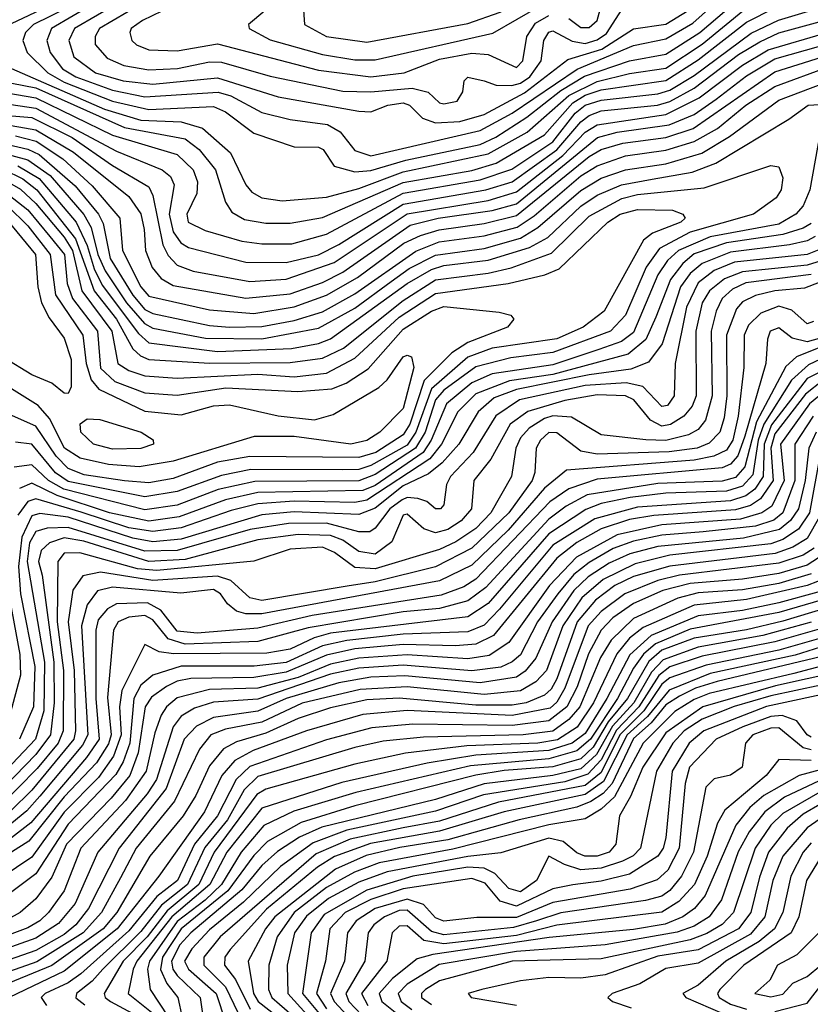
# Model space of a CAD drawing. Extents: x 501367 to 657802, y 482273 to 547541.
# Tile 509 of 656: x 572465 to 574423, y 535838 to 538277. Entities that reach past the tile are written whole.
import ezdxf

# ---------------------------------------------------------------- set-up
doc = ezdxf.new("R2010")
doc.units = 0

msp = doc.modelspace()

# ---------------------------------------------------------------- linework, layer by layer
at = {"layer": '0CON20XD'}
for points in [[(573801.6, 538641.6), (573743.7, 538556.3), (573696.4, 538513.6), (573653.5, 538486.5), (573511, 538445), (573415, 538399.8), (573255, 538367.2), (573187.9, 538345), (573166.1, 538325), (573170, 538265), (573225, 538234.6), (573325, 538221.1), (573575, 538267), (573654.5, 538295.5), (573805, 538375.9), (573966.1, 538435), (574065, 538479.3), (574092.4, 538497.6), (574200, 538590), (574289.3, 538685), (574399.3, 538750.7), (574565, 538878.4)], [(572431.7, 538161.7), (572675, 538055.2), (572765, 538027.5), (572865, 538024), (572918, 538008), (572987, 537947), (573025, 537868), (573039.8, 537849.8), (573065, 537835.5), (573115, 537828.1), (573225, 537836.8), (573305, 537858.9), (573415, 537899.9), (573625, 537944), (573721.9, 537998.1), (573825, 538089.1), (573895, 538123.9), (573975, 538143.3), (574065, 538156.2), (574155, 538215.9), (574265, 538306.2), (574435, 538384.4)], [(572585, 538307), (572499.4, 538265), (572479.9, 538245), (572473, 538225), (572483.7, 538195), (572534.6, 538145), (572575, 538122.1), (572695, 538074.7), (572785, 538054), (572945, 538061.7), (572975, 538048.8), (573045, 537995.2), (573145, 537961.5), (573205, 537960.5), (573216.2, 537955), (573243.8, 537913.8), (573295, 537899.4), (573335, 537903.5), (573420.9, 537929.1), (573605, 537967.8), (573644.4, 537985.6), (573720.8, 538035), (573805, 538101.4), (573863.6, 538136.4), (573975, 538174.9), (574065, 538191.1), (574149.2, 538245), (574255, 538336)], [(572705, 538349.5), (572544, 538255), (572532, 538225), (572540.8, 538195), (572571, 538155), (572603.8, 538135), (572695, 538102.2), (572775, 538085.5), (572957, 538097), (572988.1, 538088.1), (573065, 538046.9), (573135, 538029.5), (573227, 538017), (573258.7, 537998.7), (573295, 537952.7), (573335, 537939.2), (573605, 538001.8), (573685, 538045.3), (573845.7, 538154.3), (573985, 538212.9), (574065, 538229.2), (574131.6, 538268.4), (574231.7, 538358.3)], [(572771.5, 538355), (572600.9, 538255), (572587, 538225), (572599.4, 538185), (572652.5, 538145), (572721.2, 538125), (572795, 538117), (572955, 538132.9), (573105, 538085.6), (573305, 538050.3), (573335, 538048.5), (573376.7, 538065), (573415, 538070.3), (573430.6, 538065), (573462.9, 538032.9), (573495, 538021.4), (573555, 538024.7), (573615, 538042.2), (573715, 538095.8), (573822.3, 538177.7), (573906.4, 538203.6), (573985, 538253.8), (574065, 538265.4), (574120.8, 538299.2)], [(572415, 538125.1), (572505, 538108), (572725, 538009.2), (572875, 537981.7), (572909.5, 537955), (572949.6, 537905), (572974.8, 537824.8), (572990.2, 537800.2), (573022, 537782), (573075, 537772.8), (573135, 537772.5), (573215, 537787), (573415, 537873.2), (573585, 537903.1), (573645, 537921.2), (573765, 537991.8), (573835, 538070.5), (573865, 538089.5), (573905, 538102.5), (574065, 538125.8), (574145, 538177.5), (574265, 538270.9), (574335, 538306.1), (574425, 538334.4)], [(572575, 538329.4), (572443.8, 538266.2)], [(572797.8, 538335), (572662.4, 538255), (572652.2, 538235), (572652, 538215), (572681.6, 538181.6), (572723.4, 538163.4), (572785, 538152.1), (572856.1, 538156.1), (572935, 538172.4), (572965, 538171.4), (573085, 538136.5), (573265, 538100), (573335, 538098.3), (573437.2, 538107.2), (573477, 538097), (573505, 538070.7), (573515, 538068.2), (573548.6, 538075), (573562.4, 538097.6), (573565.8, 538125), (573575, 538134.2), (573615.6, 538125.6), (573644.6, 538114.6), (573683.9, 538113.9), (573705, 538119.4), (573728.4, 538135), (573756.2, 538175), (573762.9, 538225), (573775, 538245.9), (573785, 538249), (573833.3, 538223.3), (573865, 538217.7), (573895, 538226.8), (573917.8, 538242.2), (573957, 538303)], [(572865, 538321.1), (572769.5, 538275), (572741.1, 538255), (572738.1, 538245), (572742.9, 538225), (572754.1, 538214.1), (572785, 538202.2), (572855, 538199.6), (572955, 538216.5), (573205, 538151.2), (573335, 538135.3), (573417.3, 538145), (573505, 538179.1), (573585, 538193.9), (573625, 538190.1), (573695, 538158.3), (573711, 538175), (573720.8, 538235), (573742.1, 538267.9), (573775, 538287.2)], [(573071.8, 538298.2), (573032, 538265), (573033.2, 538255), (573085, 538226.8), (573215, 538190.1), (573295, 538177.2), (573345, 538177.1), (573636.9, 538243.1), (573757.5, 538312.5)], [(573825, 538279.7), (573855, 538257.2), (573875, 538257.3), (573895, 538274.7), (573910, 538330)], [(572341.4, 538111.4), (572505, 538083.3), (572695, 537990.7), (572855, 537942.8), (572894.6, 537905), (572905.7, 537875), (572903.7, 537846.3), (572878.7, 537795), (572882.3, 537775), (572924.3, 537754.3), (573015, 537728.4), (573065, 537721.4), (573138.8, 537721.2), (573225, 537745.5), (573415, 537846.7), (573605, 537879.7), (573683.8, 537906.2), (573785, 537973.9), (573840.9, 538045), (573865, 538065.1), (573905, 538077.6), (574045, 538093), (574075, 538102.4), (574135, 538138.4), (574276.7, 538243.3), (574344.2, 538275.8), (574435, 538303.1)], [(572265, 538092.8), (572505, 538057.8), (572705, 537951.4), (572818.1, 537905), (572838.2, 537888.2), (572847.3, 537867.3), (572835.2, 537794.8), (572845, 537751.3), (572863.9, 537723.9), (572882.8, 537712.8), (573025, 537676.3), (573125.1, 537675.1), (573205, 537694.5), (573255, 537719.6), (573415, 537819.6), (573619.3, 537855), (573685, 537875.2), (573795, 537954.4), (573855, 538024), (573875, 538039.2), (573905, 538050.5), (574044.5, 538065), (574075, 538074.1), (574135, 538106.8), (574245, 538190.1), (574297.9, 538222.1), (574345, 538243.8), (574445, 538271.2)], [(572178.8, 538061.2), (572495, 538034.1), (572594.7, 537984.7), (572695, 537915.1), (572785, 537862.3), (572795, 537841.5), (572819.4, 537719.4), (572832.8, 537692.8), (572855, 537668.7), (572895, 537654.1), (573035, 537627.9), (573125, 537634.1), (573244.2, 537675), (573425, 537795.9), (573625, 537829.1), (573695, 537850.1), (573809.9, 537940.1), (573865, 537998), (573895, 538016.5), (574065, 538041.8), (574147.3, 538082.7), (574255, 538164.4), (574318.2, 538201.8), (574464.7, 538245.3)], [(572415, 538019.4), (572505, 538003.7), (572598.3, 537948.3), (572735, 537839.1), (572765, 537795.8), (572773.1, 537756.9), (572776.9, 537705), (572793, 537663), (572815.5, 537635.5), (572845, 537617.9), (573025, 537586.7), (573135, 537598), (573215, 537625.6), (573265, 537651.1), (573432.3, 537767.7), (573501.5, 537785), (573635, 537803.8), (573695, 537820.9), (573895.5, 537984.5), (573945, 537998.2), (574073.6, 538016.4), (574135, 538042.2), (574189.9, 538080.1), (574265, 538137.8), (574335, 538179.8), (574487.3, 538222.7)], [(572455, 537988.6), (572506.1, 537976.1), (572572.1, 537932.1), (572644.9, 537865), (572713.4, 537785), (572720.1, 537705), (572765.1, 537615), (572785, 537591.8), (572935, 537558.2), (573045, 537549.2), (573145, 537565.3), (573225, 537594), (573302, 537638), (573416.7, 537723.3), (573457.5, 537742.5), (573503.6, 537756.4), (573615, 537771.6), (573695, 537792), (573875, 537937.7), (573905, 537955.1), (573958.8, 537971.2), (574065, 537984.6), (574132.6, 538007.4), (574335, 538147.7), (574495, 538197.6)], [(572405, 537950.7), (572485, 537929.9), (572540.7, 537890.7), (572624, 537794), (572641.9, 537761.9), (572658.5, 537695), (572676.7, 537655), (572729.7, 537575), (572773.8, 537523.8), (572795, 537512.3), (572925, 537487.7), (573065, 537485.8), (573205, 537512.6), (573295, 537561.8), (573385, 537627.8), (573429.7, 537660.3), (573495, 537693.1), (573615, 537710.2), (573705, 537735.4), (573748.4, 537761.6), (573855, 537853.4), (573905, 537883.8), (573965.1, 537904.9), (574065, 537919.9), (574154, 537946), (574222.6, 537987.4), (574345, 538077.7), (574539, 538151)], [(572425, 537969.6), (572485, 537956.3), (572513.1, 537943.1), (572602.2, 537865), (572660.5, 537795), (572671.8, 537771.8), (572688.8, 537685), (572745, 537594.7), (572775, 537559.1), (572795, 537549), (572935, 537519.6), (572985, 537514.7), (573065, 537516.4), (573145, 537531.6), (573215, 537553.3), (573295, 537597.3), (573446.4, 537703.6), (573503.8, 537726.2), (573615, 537740.9), (573696.9, 537763.1), (573739.1, 537790.9), (573855, 537889.5), (573895, 537914.7), (573965, 537939.5), (574065, 537953.1), (574135.2, 537974.8), (574192.9, 538007.1), (574263.6, 538065), (574335, 538111.4), (574469.6, 538160.4)], [(572460.4, 537915), (572513.2, 537883.2), (572604.8, 537774.8), (572632.6, 537717.4), (572649.6, 537659.6), (572669.5, 537619.5), (572759.1, 537499.1), (572785, 537476.5), (572955, 537455.2), (573137.9, 537462.1), (573205, 537474.5), (573235, 537486.5), (573425, 537623), (573485, 537658.2), (573515, 537667.8), (573625, 537680.7), (573727.3, 537712.7), (573772.6, 537737.4), (573854.9, 537815), (573895, 537842.2), (573955, 537868), (574031.3, 537881.3), (574130.7, 537899.3), (574189, 537921), (574369.9, 538030.1), (574417.9, 538065), (574582.5, 538075)], [(574447.8, 538002.2), (574421.3, 537855), (574405, 537815.8), (574387.1, 537795), (574345, 537770.5), (574175, 537738.5), (574096.2, 537705), (574069.6, 537680.4), (574045.4, 537644.6), (573985, 537501.5), (573955, 537479.2), (573899.6, 537459.6), (573785, 537422), (573635, 537399.8), (573585, 537377.4), (573522, 537325), (573484.3, 537235), (573463.9, 537205), (573345, 537122.8), (573315, 537110.5), (573055, 537105.6), (572975, 537087.4), (572860.3, 537045), (572785, 537034.4), (572687.9, 537055), (572557.8, 537097.8), (572495, 537128.6), (572465, 537115.7)], [(572425.5, 537905.5), (572472.7, 537882.7), (572507.5, 537855), (572603.7, 537733.7), (572649.5, 537605), (572705, 537534.9), (572745, 537461.5), (572763.9, 537443.9), (572785, 537435.1), (572936.3, 537426.3), (573135, 537427.7), (573215, 537438.7), (573266.8, 537463.2), (573415, 537581.3), (573495, 537631.9), (573625, 537648.5), (573682.4, 537662.4), (573782, 537698), (573875, 537790.2), (573956, 537834), (573995, 537843.4), (574160.1, 537859.9), (574325.3, 537915.3), (574345, 537911.8), (574355.2, 537885), (574350.6, 537855), (574338.1, 537835), (574281.8, 537795), (574125, 537750), (574049.8, 537710.2), (574016.4, 537663.6), (573965.6, 537545), (573928.3, 537505), (573785, 537452.5), (573681.1, 537438.9), (573595, 537416.8), (573515, 537358.9), (573494.8, 537335), (573468.9, 537255), (573445.2, 537215), (573345, 537150.3), (573305, 537134.5), (573047.4, 537132.6), (572956.9, 537113.1), (572855, 537074.4), (572775, 537062.3), (572574.2, 537114.2), (572536.7, 537135), (572495, 537174.4), (572451.8, 537168.2)], [(572422.8, 537882.8), (572466.9, 537856.9), (572505, 537821.1), (572575, 537737.6), (572596, 537705), (572618.9, 537605), (572693.2, 537505), (572708, 537425), (572735, 537407.8), (572775, 537394.7), (572855, 537389.1), (573055, 537398.9), (573145, 537391.8), (573225, 537401.3), (573295, 537437.9), (573405, 537539.9), (573495, 537598.5), (573675, 537623.5), (573765.2, 537644.7), (573800.7, 537659.3), (573921.2, 537775), (573952.4, 537795), (573995, 537806.7), (574081.5, 537805), (574106.9, 537795), (574113.4, 537785), (574102.1, 537775), (574032.4, 537747.6), (574009.5, 537730.5), (573912.1, 537555), (573860.8, 537515), (573795, 537486.5), (573635, 537463.1), (573575, 537440.4), (573485, 537362.2), (573446, 537255), (573425, 537223), (573335, 537172.3), (573305, 537162.9), (573265, 537161.9), (573037.5, 537162.5), (572965, 537147.8), (572855, 537107.8), (572775, 537094.7), (572585, 537132.6), (572554.1, 537154.1), (572495, 537225.4), (572455, 537230.6)], [(572415, 537860.1), (572485, 537805.3), (572540, 537740), (572575.9, 537695), (572582.9, 537622.9), (572595.9, 537585.9), (572657.9, 537505), (572665, 537413.8), (572700.9, 537380.9), (572775, 537352.8), (572855, 537346.8), (572975.2, 537365.2), (573154.2, 537355.8), (573237.9, 537362.1), (573273.5, 537376.5), (573327.9, 537412.1), (573415, 537509.9), (573485, 537555.1), (573515, 537566.2), (573652.4, 537552.4), (573681.2, 537545), (573688.8, 537535), (573672.9, 537515), (573575, 537477.2), (573535, 537451.6), (573467, 537383), (573430.9, 537275), (573415, 537248), (573347, 537205), (573305, 537192.2), (573035, 537194.9), (572955, 537180.5), (572845, 537140.2), (572785, 537129.4), (572725, 537134.1), (572625, 537149.4), (572585, 537164.9), (572555.6, 537195.6), (572505, 537269.7), (572424.9, 537305.1)], [(572435, 537815.6), (572485, 537766.2), (572540.9, 537695), (572553.7, 537595), (572621.4, 537495), (572629.8, 537425), (572642, 537385), (572661.2, 537361.2), (572775, 537307), (572865, 537298.2), (572945, 537320), (572985, 537323.1), (573105, 537295.3), (573195, 537285.3), (573241.5, 537298.5), (573354.6, 537365.4), (573375.4, 537384.6), (573415, 537442), (573425, 537445.7), (573435, 537441.3), (573440.7, 537415), (573415, 537313.8), (573357.3, 537255), (573325, 537234.3), (573285, 537225.6), (573145, 537244.2), (573045.6, 537244.4), (572845, 537183.2), (572760.7, 537169.3), (572684.8, 537174.8), (572615, 537190.5), (572576, 537215), (572538.8, 537288.8), (572511.1, 537321.1), (572425, 537374.8)], [(572435, 537778.9), (572504.3, 537695), (572509.8, 537615), (572519.1, 537575), (572537.9, 537537.9), (572575, 537488.2), (572592.6, 537435), (572592.3, 537367.7), (572585, 537350.6), (572575, 537351.2), (572545, 537376.3), (572495, 537397.2), (572425, 537439.7)], [(574425, 537772.1), (574405, 537759.9), (574355.1, 537744.9), (574215, 537724), (574135, 537696.5), (574107.3, 537672.7), (574076.7, 537633.3), (574040.1, 537540.1), (574015.5, 537484.5), (573971.8, 537448.2), (573785, 537398.1), (573677.9, 537382.1), (573595, 537349.8), (573550.2, 537305), (573509.5, 537225), (573480.7, 537189.3), (573325, 537086.3), (573295, 537080.7), (573145, 537084.2), (573055, 537077.2), (572988.9, 537061.1), (572865, 537017.7), (572795, 537008.8), (572735, 537018.4), (572617.2, 537057.2), (572505, 537090), (572485, 537083.4), (572460.2, 537049.8)], [(574435, 537739.9), (574415, 537728.5), (574371.1, 537718.9), (574225, 537701.2), (574155, 537673.1), (574125, 537647.6), (574101.8, 537615), (574055.9, 537474.1), (574021.9, 537428.1), (573978.8, 537411.2), (573875, 537397.2), (573695, 537360.8), (573640.1, 537339.9), (573600.1, 537305), (573552.7, 537225), (573511.3, 537178.7), (573477.8, 537152.2), (573415, 537122.2), (573345, 537066.7), (573305, 537051.5), (573145, 537057.8), (573065, 537049.9), (572865, 536990), (572795, 536983.5), (572745, 536992.5), (572585, 537044.1), (572515, 537053.8), (572495, 537048), (572470.1, 536995), (572462.4, 536922.4), (572467.2, 536855), (572503, 536675), (572499.3, 536575), (572464.3, 536495)], [(574464.5, 537715), (574415, 537695.1), (574235, 537675.8), (574184.8, 537655.2), (574144.9, 537625), (574116.6, 537565), (574088.6, 537425), (574085.7, 537345), (574069.2, 537320.8), (574055, 537318.7), (574007.8, 537367.8), (573966.9, 537376.9), (573865, 537370.3), (573702.5, 537335), (573644.4, 537295.6), (573588.2, 537205), (573531.6, 537145), (573522.3, 537125), (573515.7, 537075), (573507.3, 537065), (573495, 537065.3), (573473.2, 537083.2), (573450.9, 537090.9), (573425, 537093), (573412.3, 537087.7), (573381.4, 537065), (573345, 537016.9), (573331.9, 537008.1), (573305, 537008.1), (573225, 537029.5), (573131.1, 537028.9), (573035.7, 537014.3), (572855, 536962), (572775, 536960.2), (572585, 537019.1), (572533.1, 537016.9), (572505, 537008.6), (572489.1, 536980.9), (572483.6, 536935), (572526.2, 536685), (572524.6, 536565), (572504, 536495), (572387.9, 536372.1)], [(574500.5, 537695), (574415, 537668.8), (574255, 537652.3), (574210, 537635), (574173.1, 537605), (574155.3, 537575), (574139.7, 537505), (574140, 537345), (574130.4, 537319.6), (574109.8, 537295), (574076.4, 537273.6), (574055, 537269.7), (574027, 537285), (573985.8, 537335), (573965, 537344.9), (573895, 537347.5), (573815, 537333.4), (573723.5, 537306.5), (573679.5, 537275), (573631.9, 537188.1), (573590, 537135), (573584.2, 537065), (573558.4, 537035), (573525, 537014.3), (573495, 537005.6), (573465.8, 537015.8), (573425, 537052.3), (573415, 537049.2), (573386.5, 536983.5), (573345, 536952.8), (573305, 536959.4), (573265, 536987.6), (573235, 536999.2), (573155, 537001.9), (573055, 536988.4), (572875, 536939.9), (572785, 536934.9), (572623.8, 536985), (572575, 536993.3), (572539, 536981), (572518.1, 536961.9), (572511.7, 536935), (572520.7, 536900.7), (572549.3, 536685), (572550.7, 536585), (572541.1, 536505), (572505, 536456.6), (572400.6, 536349.4)], [(574425, 537645.2), (574263.6, 537625), (574230.6, 537609.4), (574205, 537586), (574189.6, 537555), (574177.6, 537505), (574179.5, 537345), (574163.1, 537285), (574145, 537261.3), (574121.2, 537248.8), (574065, 537234.3), (574015.9, 537235.9), (573905, 537248.6), (573831.8, 537291.8), (573785.1, 537295.1), (573765, 537289), (573726.4, 537265), (573705, 537240.6), (573693.7, 537215), (573682.7, 537145), (573632.1, 537055), (573595, 537016.5), (573545, 536983.1), (573505, 536964.7), (573345, 536916.4), (573295, 536919.5), (573245, 536956.9), (573215, 536970.2), (573135, 536964.9), (573044.8, 536935.2), (572805, 536912), (572756.5, 536916.5), (572614, 536956), (572575, 536955.4), (572559.2, 536935), (572557.9, 536785), (572574, 536665), (572572.9, 536515), (572560.5, 536485), (572508, 536422), (572413.6, 536326.4)], [(574445, 537625.7), (574408.4, 537611.6), (574335, 537604.7), (574286.8, 537593.2), (574255, 537578.2), (574239.7, 537560.3), (574215.1, 537495), (574216.2, 537345), (574209.8, 537290.2), (574198.5, 537255), (574172.3, 537227.7), (574142.5, 537215), (574073.6, 537206.4), (573895, 537200.6), (573855, 537207.6), (573795, 537253.2), (573775, 537254.1), (573754.6, 537235), (573743.9, 537215), (573741.1, 537155), (573734.1, 537135), (573676.2, 537055), (573585, 536967.6), (573495, 536921.7), (573345, 536884.5), (573276, 536874), (573065, 536837.8), (573034.8, 536845), (572987.9, 536887.9), (572955, 536898.5), (572795, 536888), (572665, 536908.4), (572621.1, 536898.9), (572596.5, 536863.5), (572584.9, 536785), (572599.6, 536665), (572603.1, 536515), (572598.8, 536495), (572495, 536368.6), (572443, 536317)], [(574431.1, 537528.9), (574415, 537523.1), (574377.3, 537557.3), (574345, 537566.7), (574300.1, 537549.9), (574270.1, 537519.9), (574259.4, 537495), (574258.1, 537415), (574244.5, 537294.5), (574230.7, 537235), (574215, 537210.4), (574184.2, 537195.8), (574135, 537185.3), (573819.2, 537160.8), (573765, 537116.1), (573675, 537012.1), (573585, 536925.7), (573505, 536886.8), (573065, 536804.9), (573024.9, 536804.9), (573001.6, 536811.6), (572979.7, 536829.7), (572962.5, 536855), (572945, 536865.3), (572864.1, 536855.9), (572695, 536871.4), (572657.6, 536862.4), (572632.6, 536827.4), (572618, 536775), (572633.8, 536505), (572620.6, 536479.4), (572515, 536353.6), (572483, 536317), (572431.6, 536275)], [(574445, 537486.6), (574415, 537478.9), (574378.2, 537488.2), (574345, 537513.1), (574323.8, 537505), (574316.5, 537485), (574313, 537425), (574260.4, 537245), (574243.5, 537196.5), (574225, 537175.5), (574205, 537166.6), (573895, 537138.5), (573825.2, 537114.8), (573777.5, 537082.5), (573595, 536891.3), (573565, 536872.1), (573508.5, 536851.5), (573189.1, 536800.9), (573055, 536769.4), (572905, 536756.9), (572855, 536762), (572814.3, 536814.3), (572782, 536832), (572705, 536829.9), (572682.3, 536817.7), (572659.4, 536790.6), (572653.3, 536765), (572653.3, 536595), (572662.3, 536495), (572630.6, 536449.4), (572492.7, 536287.3), (572445, 536250.3)], [(574497.6, 537485), (574388.7, 537441.3), (574362.1, 537417.9), (574289.4, 537280.6), (574260.8, 537169.2), (574237.3, 537142.7), (574205, 537133.7), (574045, 537127.7), (573870.5, 537099.5), (573818.2, 537071.8), (573775, 537039.7), (573619.8, 536870.2), (573575, 536836.9), (573505, 536817.9), (573415, 536809.9), (573179.5, 536770.5), (573055, 536736.7), (572875, 536730.1), (572833.1, 536743.1), (572795, 536789.9), (572775, 536801.2), (572735, 536797.1), (572708.8, 536785), (572697.4, 536765), (572682.5, 536597.5), (572691.5, 536505), (572685, 536483.3), (572655, 536436.2), (572575, 536351.8), (572488.1, 536241.9), (572333.8, 536145)], [(574520.3, 537469.7), (574418, 537422)], [(574535, 537447.6), (574415, 537387.8), (574326.9, 537273.1), (574308.8, 537225), (574306, 537145), (574285.8, 537114.2), (574262.9, 537097.1), (574225, 537085.3), (573995, 537069.6), (573889.6, 537040.4), (573785, 536974.9), (573653.4, 536816.6), (573615, 536776.6), (573575, 536760.7), (573415, 536754.7), (573275, 536739.3), (573215, 536725.5), (573125, 536684.7), (573045.4, 536675.4), (572864.8, 536675.2), (572795, 536653.1), (572765, 536628.1), (572747.4, 536595), (572737.7, 536485), (572721.4, 536438.6), (572702.9, 536407.1), (572585, 536284.4), (572505, 536161.2), (572335.6, 536034.4)], [(574418, 537422), (574376.1, 537383.9), (574307.4, 537275), (574293.9, 537235), (574280.6, 537149.4), (574255, 537121), (574215, 537109), (574065, 537103.8), (573977.1, 537092.9), (573905, 537078), (573866.8, 537063.2), (573775, 537003.3), (573625, 536830.6), (573575, 536797.3), (573235, 536757.5), (573194.3, 536745.7), (573135, 536717.8), (573077.4, 536707.4), (572845.6, 536705.6), (572810.9, 536710.9), (572775, 536728.9), (572718.1, 536615), (572711.9, 536575), (572716.6, 536505), (572697.5, 536452.5), (572660.4, 536399.5), (572575, 536313.9), (572495, 536202.4), (572383.1, 536126.9)], [(574455, 537383.7), (574410.7, 537349.3), (574335, 537250.7), (574325, 537215), (574331, 537135), (574299.8, 537090.2), (574275, 537073.6), (574237.7, 537062.3), (574035, 537048.8), (573975, 537039), (573904.8, 537015.2), (573845, 536982.1), (573795, 536943.2), (573638.5, 536751.5), (573595, 536730.1), (573544, 536726), (573415, 536729), (573295, 536718), (573225, 536702.5), (573125, 536660.6), (573045, 536647.2), (572888.6, 536645), (572855, 536638), (572828.9, 536625), (572791.3, 536598.7), (572775.9, 536575), (572758.9, 536461.1), (572737.8, 536405), (572691.5, 536348.5), (572581.2, 536235), (572545, 536152.7), (572505, 536098.9), (572466.2, 536065), (572247.6, 535945)], [(574467.1, 537362.9), (574420.8, 537325), (574348.7, 537225), (574358.1, 537135), (574328, 537072), (574302.7, 537055), (574250.3, 537039.7), (574055.5, 537025.5), (573945, 537000.8), (573844.2, 536945.8), (573776.8, 536875), (573676.1, 536733.9), (573628, 536702), (573575, 536693.4), (573425, 536703.4), (573305, 536695.4), (573235, 536680.4), (573155, 536647.4), (573055, 536621.1), (572935, 536617.3), (572855, 536597), (572828.8, 536575), (572815.7, 536554.3), (572799.4, 536510.6), (572778.5, 536415), (572727, 536343), (572616.8, 536225), (572575, 536119), (572536.8, 536065), (572514.8, 536045), (572485, 536027.2), (572385, 535990)], [(574429.7, 537295), (574384.9, 537225), (574384.4, 537135), (574354.5, 537055), (574332.7, 537037.3), (574287.4, 537022.6), (574157.9, 537007.9), (574055, 536999.6), (573985, 536985.2), (573935, 536966.5), (573875, 536932.5), (573837.7, 536902.3), (573797.3, 536855), (573747.6, 536785), (573705, 536703.4), (573685, 536685.9), (573656.7, 536673.3), (573585, 536663.5), (573415, 536677.7), (573305, 536670.4), (573235, 536655.3), (573055, 536593.7), (572945, 536586.1), (572898.3, 536571.7), (572865, 536551.9), (572844.8, 536525.2), (572803.9, 536395), (572780.6, 536359.4), (572658.3, 536215), (572602.3, 536087.7), (572561.5, 536038.5), (572505, 536001.7), (572395, 535963.2)], [(572695, 537212.6), (572647.9, 537225), (572616.8, 537255), (572614.7, 537275.3), (572632.3, 537287.7), (572663.5, 537286.5), (572765.7, 537255), (572795.9, 537235.9), (572796.7, 537225), (572765, 537214.3), (572695, 537212.6)], [(574437, 537255), (574419, 537215), (574410.2, 537135), (574393.6, 537065), (574373.8, 537036.2), (574346.3, 537013.7), (574257.4, 536992.6), (574045, 536971.5), (573976.1, 536953.9), (573925, 536930.2), (573872.9, 536897.1), (573837.5, 536862.5), (573783.3, 536785), (573743.1, 536695), (573717.1, 536662.9), (573695, 536647.8), (573605, 536633.9), (573418.6, 536651.4), (573335, 536648.5), (573255, 536634.5), (573125, 536595.7), (573055, 536564.3), (572945, 536548.6), (572903.1, 536526.9), (572872.2, 536495), (572827.8, 536372.2), (572711.1, 536225), (572635.5, 536075), (572604.1, 536035), (572575, 536010.9), (572505, 535971.3), (572405, 535936.8)], [(574448.4, 537205), (574420.9, 537055), (574393.3, 537015), (574355, 536988.8), (574325, 536978.4), (574075, 536950.1), (573989.2, 536929.1), (573910.3, 536889.7), (573857.1, 536845), (573809.7, 536775), (573769.4, 536665), (573743, 536637), (573705.4, 536614.6), (573614.9, 536605.1), (573425, 536624.4), (573308, 536618), (573165, 536583.8), (573065, 536536.6), (572975, 536519.1), (572938.3, 536505), (572910.3, 536469.7), (572848.5, 536341.5), (572753.6, 536225), (572715, 536151), (572667.8, 536065), (572622.5, 536015), (572507.2, 535942.8), (572410.8, 535909.2)], [(574445.5, 537045), (574415, 536991.8), (574379.5, 536970.5), (574335.7, 536954.3), (574075, 536923.4), (573985, 536897.8), (573939, 536875), (573891, 536838.9), (573845.6, 536785), (573795, 536643.8), (573781.3, 536618.7), (573765, 536603.5), (573719.5, 536585), (573685, 536579), (573595, 536579.1), (573405, 536596.5), (573325, 536591.9), (573235, 536572.4), (573155, 536545.7), (573075, 536509.8), (573001.8, 536488.2), (572969.6, 536470.4), (572935, 536429), (572901, 536355), (572870.2, 536305), (572787, 536205), (572705.3, 536065), (572672.1, 536025), (572545, 535933.9), (572405, 535877.5)], [(574432.5, 536967.5), (574405, 536950.2), (574345, 536930.4), (574099, 536901), (574045, 536887.8), (573963.3, 536855), (573905, 536811.1), (573873.1, 536775), (573815, 536620.6), (573795, 536586.1), (573778.3, 536571.7), (573685, 536553.2), (573424.6, 536565.4), (573315, 536556.1), (573175, 536515.1), (573043.5, 536466.5), (572998.1, 536441.9), (572965.6, 536404.4), (572923.1, 536315), (572809.9, 536155), (572706.9, 536025), (572575, 535919.7), (572439, 535855)], [(574457.5, 536952.5), (574415, 536925.9), (574345, 536905.3), (574255, 536890.6), (574125, 536880), (574057.4, 536862.6), (573985, 536830.9), (573934.1, 536795), (573905, 536764.5), (573873.9, 536706.1), (573845.7, 536624.3), (573819.8, 536575), (573775, 536540.1), (573685, 536528.4), (573438.4, 536531.6), (573337.3, 536522.7), (573225, 536493.3), (573035, 536427.3), (573000.9, 536395), (572954.7, 536305), (572898.3, 536235), (572856.2, 536145), (572804.9, 536105.1), (572735, 536019.7), (572616.3, 535913.7), (572585, 535891.5), (572528.4, 535865), (572518.5, 535855), (572531.7, 535835)], [(574425, 536903.8), (574345, 536880.3), (574255, 536864.7), (574145, 536857.1), (574095, 536843.8), (573985, 536793.6), (573929.8, 536740.2), (573903, 536697), (573852.4, 536575), (573825, 536543.1), (573785, 536514.2), (573712, 536505), (573465, 536499.9), (573365, 536489.3), (573295, 536474.3), (573055, 536402), (573020.9, 536369.1), (572979.3, 536295), (572923.4, 536226.6), (572880.3, 536135), (572816.4, 536083.6), (572765, 536018.1), (572670.7, 535925), (572644.9, 535895.1), (572606.2, 535865), (572603.8, 535853.8), (572626.5, 535836.5)], [(574466, 536895), (574415, 536874.9), (574265, 536840.4), (574135, 536826.5), (574008.9, 536771.1), (573975, 536745.1), (573943.9, 536706.1), (573886.4, 536585), (573845.4, 536524.6), (573796.8, 536493.2), (573748, 536485), (573572, 536478), (573420.1, 536459.9), (573295, 536433.1), (573075, 536371.2), (573052.1, 536357.9), (572946.3, 536215), (572908.5, 536135), (572830.4, 536069.6), (572780.6, 536005), (572721.5, 535945), (572673.9, 535865), (572676.8, 535855), (572690.3, 535845), (572777.6, 535797.6)], [(572435.4, 536865), (572465.5, 536704.5), (572467, 536653), (572427.7, 536505)], [(574441.1, 536858.9), (574345, 536832), (574255, 536813), (574145, 536800.5), (574028.5, 536751.5), (573976.3, 536703.7), (573919.1, 536595), (573865, 536508.6), (573833.5, 536485), (573775, 536466.3), (573594.7, 536455.3), (573473.8, 536435), (573262.5, 536387.5), (573065, 536324), (572978.4, 536215), (572935.9, 536135), (572841.6, 536055), (572755.1, 535945), (572746.4, 535925), (572734, 535865), (572795.4, 535815.4)], [(574495, 536852.2), (574345, 536808.1), (574125, 536766.9), (574039.6, 536730.4), (574009.5, 536705), (573985, 536670.1), (573945.7, 536595), (573878.6, 536495), (573845, 536465.4), (573775, 536445.7), (573581.3, 536428.7), (573297.5, 536362.5), (573144, 536316), (573069.5, 536280.5), (573013.5, 536215), (572964.6, 536135), (572924.2, 536095.8), (572855, 536042.9), (572786.5, 535945), (572781.7, 535925), (572788.5, 535875), (572832.8, 535807.2)], [(574505, 536832.3), (574355, 536786.8), (574265, 536765.6), (574135, 536745.2), (574055.3, 536715), (574023.4, 536686.6), (573970.3, 536595), (573922.4, 536537.6), (573885, 536474.6), (573855, 536445.6), (573785, 536426.2), (573665, 536417.3), (573595, 536405.7), (573295, 536329.8), (573162, 536288), (573079.1, 536240.9), (573045, 536206.3), (572980.6, 536119.4), (572864.9, 536025), (572818.5, 535955), (572813.8, 535923.8), (572829.5, 535889.5), (572856.6, 535855), (572867.8, 535805)], [(574424.6, 536784.6), (574305, 536751.4), (574145, 536722.8), (574058.6, 536691.4), (574029.3, 536660.7), (573985.7, 536585), (573932.9, 536527.1), (573893.3, 536456.7), (573855, 536421.2), (573785, 536404.9), (573615, 536383.9), (573495, 536345.5), (573213.2, 536276.8), (573158.1, 536251.9), (573103.9, 536216.1), (573065, 536181.6), (573015, 536121.3), (572889, 536015), (572862, 535985), (572841.1, 535945), (572844.3, 535925), (572855, 535909.2), (572912.2, 535855), (572922, 535785)], [(574485, 536778.9), (574335, 536735.5), (574155, 536700.1), (574075, 536673.7), (574047.5, 536652.5), (573998.4, 536575), (573942.8, 536517.2), (573905, 536443.6), (573872.2, 536407.8), (573815, 536388.8), (573613.3, 536356.7), (573495, 536316.4), (573275, 536269.4), (573192, 536238), (573111.1, 536178.9), (573019, 536091), (572935, 536022.3), (572891.6, 535975), (572873.5, 535945), (572882.8, 535925), (572951.4, 535865), (572974.4, 535794.4)], [(574495, 536758), (574345, 536715), (574165, 536678.3), (574075, 536646.2), (574055, 536630.8), (574010.5, 536565), (573951.3, 536505), (573905, 536412.5), (573865, 536380.3), (573651.1, 536338.9), (573505, 536291.8), (573415, 536275), (573283.4, 536246.6), (573199.5, 536210.5), (572961.4, 536005), (572921.5, 535955), (572921.1, 535935), (572975, 535881.5), (573006.4, 535816.4)], [(574605, 536772), (574385, 536702.6), (574175, 536657.1), (574073.6, 536616.4), (574019.4, 536550.6), (573969.7, 536505), (573910.4, 536389.6), (573865, 536357.9), (573664.9, 536314.9), (573505, 536266.4), (573334, 536236), (573245, 536204.3), (573202.5, 536177.4), (573076.3, 536073.7), (572986.3, 535973.7), (572973.1, 535955), (572972.4, 535935), (572999.5, 535899.5), (573036.1, 535826.1)], [(574507, 536713), (574192.3, 536637.7), (574138.9, 536621.1), (574099, 536601), (574065, 536579.3), (574029.1, 536535), (573985, 536496.1), (573931.9, 536385), (573910.2, 536359.8), (573879.8, 536340.2), (573845, 536326.6), (573702.2, 536295), (573525, 536245.6), (573406.4, 536226.4), (573323.1, 536206.9), (573247.3, 536172.7), (573096.7, 536055), (573073.7, 536025), (573031.2, 535945), (573044.3, 535865), (573055.7, 535845), (573206.5, 535726.5)], [(574556.2, 536703.8), (574382.4, 536657.6), (574172.6, 536607.4), (574135, 536592.9), (574087, 536563), (574009, 536485), (573937.8, 536352.2), (573905, 536320.9), (573865, 536297.3), (573775, 536282.1), (573537.6, 536222.4), (573355, 536188.3), (573294.5, 536165.5), (573225, 536127.2), (573144.9, 536065), (573102.7, 536005), (573081.9, 535935), (573081.3, 535875), (573089.8, 535855), (573108.6, 535838.6), (573215.8, 535745)], [(574571.6, 536678.4), (574336.6, 536626.6), (574156.5, 536575), (574065, 536510.4), (574008.5, 536425), (573977.7, 536352.3), (573950.2, 536305), (573941.1, 536235), (573924.4, 536215), (573895, 536204.9), (573864.5, 536204.5), (573845, 536212.9), (573811, 536241), (573775, 536249.5), (573656.9, 536213.1), (573575, 536204), (573375, 536166), (573305, 536140.7), (573230.1, 536099.9), (573175, 536056.5), (573145.9, 536015), (573127.1, 535935), (573128.7, 535865), (573191.8, 535795)], [(574511.2, 536641.2), (574325, 536602), (574234.4, 536575.6), (574155, 536543.8), (574110.8, 536515), (574082.3, 536485), (574042.2, 536415), (574002.2, 536225), (573983.9, 536206.1), (573957.8, 536192.2), (573905, 536175.1), (573855, 536171.3), (573814, 536184), (573775, 536204.6), (573745.2, 536145), (573705, 536116.4), (573676.2, 536125), (573641.9, 536161.9), (573615, 536175.1), (573575, 536177.3), (573438.9, 536155), (573325, 536121), (573219.4, 536060.6), (573186.5, 536015), (573165.6, 535865), (573223.1, 535795)], [(574495, 536614.3), (574314.5, 536575.5), (574159.4, 536515), (574123.1, 536485), (574080.8, 536415), (574065, 536250.6), (574058.8, 536225), (574045.7, 536205), (573975, 536160.4), (573905, 536142.7), (573835, 536134.1), (573785, 536124), (573695, 536081.2), (573655, 536093.1), (573617.6, 536137.6), (573585, 536149.6), (573415, 536123.9), (573335, 536097.7), (573271, 536065), (573233.1, 536025), (573222.3, 535945), (573199.7, 535865), (573225, 535827)], [(574425, 536499.5), (574414.9, 536505), (574389.9, 536539.9), (574353.4, 536553.4), (574325, 536550.8), (574255.4, 536525.4), (574190, 536495), (574124.1, 536425), (574113, 536385), (574098.3, 536225), (574069.7, 536170.3), (574043.7, 536146.3), (573976.8, 536123.2), (573785, 536090.3), (573695, 536052.7), (573597, 536053), (573515, 536043.6), (573495, 536052.1), (573465.1, 536085.1), (573425, 536098.4), (573345, 536075.1), (573298.6, 536045), (573276.6, 536015), (573269.8, 535945), (573234.9, 535865), (573244.2, 535845), (573300.3, 535785)], [(574425, 536468.4), (574405, 536473.2), (574345, 536522.5), (574325, 536521.8), (574280.5, 536505), (574262, 536485), (574253.9, 536425), (574225, 536405.7), (574185, 536396.4), (574164.2, 536375.8), (574133.6, 536215), (574104, 536155), (574075, 536119.9), (574055, 536106.2), (574014.6, 536095), (573804.7, 536064.7), (573744.5, 536045), (573687.8, 536027.8), (573515, 536010.1), (573485, 536018.6), (573425, 536070.9), (573405, 536070), (573368.8, 536055), (573342.4, 536035), (573328.4, 536015), (573319.7, 535945), (573272.6, 535865), (573280.5, 535845), (573326.9, 535795)], [(574625, 536466.3), (574395.5, 536404.5), (574307.4, 536355), (574272.9, 536325), (574238.3, 536281.7), (574162.8, 536107.2), (574136, 536075), (574107.3, 536055), (574063.5, 536036.5), (573985, 536023), (573776.2, 536003.8), (573488.3, 535961.7), (573449.3, 535950.7), (573387.9, 535902.1), (573354.9, 535865), (573362.1, 535845), (573423.8, 535795)], [(574425, 536441.4), (574345, 536444.5), (574313.4, 536405), (574210.9, 536319.1), (574193.2, 536286.8), (574167.1, 536205), (574136, 536135), (574097.2, 536092.8), (574055, 536066), (573795, 536034.2), (573695, 536008), (573515, 535987.7), (573465.8, 535995.8), (573425, 536032.2), (573405, 536031.8), (573387.4, 536015), (573374, 535945), (573311.8, 535865), (573327.3, 535835)], [(574445, 536391.6), (574358.9, 536351.1), (574310.5, 536315), (574271.2, 536265), (574244.4, 536215.6), (574203, 536097), (574172.2, 536055), (574135, 536031.3), (574093.5, 536016.5), (573915, 535985.1), (573695, 535968.6), (573503.5, 535936.5), (573425, 535887.6), (573402.5, 535865), (573409.4, 535845), (573436, 535825)], [(574446.6, 536363.4), (574355, 536310.8), (574325, 536281.4), (574286.4, 536225), (574233, 536065), (574205, 536036), (574167, 536013), (574125, 535997.3), (573905, 535950.9), (573685, 535944.9), (573505, 535896.4), (573469.7, 535875), (573460.2, 535865), (573460.5, 535855), (573485, 535837.3)], [(574450.8, 536335), (574405, 536308.7), (574365.7, 536274.3), (574319.4, 536215), (574296.9, 536153.1), (574275.7, 536065), (574245.2, 536024.8), (574145, 535973.2), (574045, 535957.1), (573915, 535910.7), (573855, 535902.5), (573775.7, 535904.3), (573705, 535896.2), (573609.4, 535875), (573575.7, 535865), (573582.9, 535855), (573695, 535835.9)], [(574457.7, 536305), (574415, 536274.9), (574354.9, 536205), (574330, 536145), (574310.3, 536055), (574275, 536011.5), (574145, 535939.6), (574065, 535926.9), (574001.1, 535888.9), (573932.5, 535865), (573921.5, 535855), (573933.3, 535845), (573979.3, 535829.3)], [(574335, 535820.1), (574415, 535840.5), (574460.3, 535899.7), (574515.9, 535945), (574566.3, 536073.7), (574635.9, 536135.9), (574665.6, 536194.4), (574705, 536229), (574895, 536232.8), (574985, 536248.6), (575165, 536295.6), (575345, 536305.8), (575445, 536267.9), (575535, 536254.7), (575695, 536169.7), (575726.1, 536135), (575752.7, 536052.7), (575776.2, 536026.2), (575805, 536008.2), (576021.4, 535945), (576095, 535911.8), (576162.3, 535862.3), (576192.1, 535792.1)], [(574325, 535856.8), (574355, 535863.4), (574379.3, 535890.7), (574415, 535907.1), (574448.9, 535935), (574495, 535981.6), (574521.2, 536048.8), (574547.7, 536092.3), (574567.3, 536112.7), (574616, 536145), (574650.4, 536225), (574649.8, 536269.8), (574634.7, 536274.7), (574605, 536266.2), (574535, 536227.5), (574510.8, 536205), (574466.9, 536135), (574454.4, 536045.6), (574443.8, 536015), (574389.5, 535960.5), (574342, 535935), (574322.3, 535897.7), (574285.8, 535865), (574325, 535856.8)], [(574425, 536238), (574404.9, 536215), (574374.5, 536155), (574354.7, 536065), (574333.8, 536025), (574296.2, 535993.8), (574213.8, 535945), (574145, 535885.1), (574107.3, 535865), (574114.6, 535855), (574206.2, 535815)], [(574456, 536215), (574413.1, 536145), (574394.7, 536055), (574375.1, 536015), (574258.5, 535935), (574198.8, 535875), (574193.3, 535865), (574197, 535855), (574225, 535838.4), (574265, 535825.6)]]:
    msp.add_lwpolyline(points, dxfattribs=at)

doc.saveas('drawing.dxf')
